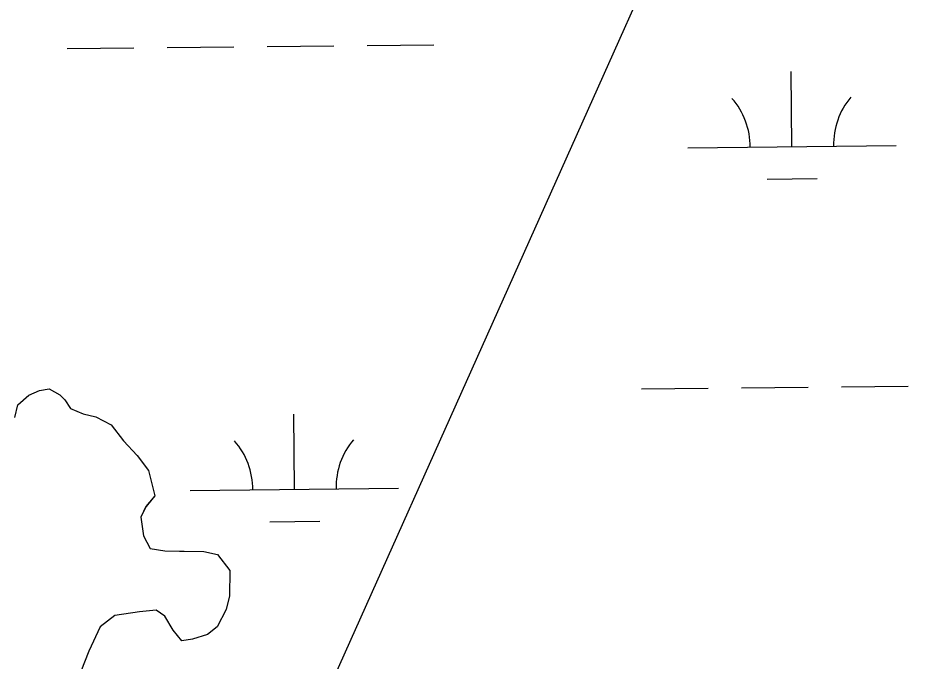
# Model space of a CAD drawing. Extents: x 3734862 to 3772949, y 391520 to 417239.
# Drawn here: x 3747855.1 to 3748282.5, y 412004.8 to 412313.6 of the extents above; entities that cross this region are included whole.
import ezdxf

# ---------------------------------------------------------------- set-up
doc = ezdxf.new("R2010")
doc.units = 0
doc.layers.add('V-TOPO-SHOR', color=7, linetype='Continuous')
doc.layers.add('V-WETL-SWMP', color=7, linetype='Continuous')

msp = doc.modelspace()

# ---------------------------------------------------------------- linework, layer by layer
at = {"layer": 'V-TOPO-SHOR'}
for points in [[(3748199.4, 412427.45), (3747991.78, 411963.36), (3748065.05, 411926.72), (3748040.63, 411841.23), (3748162.76, 411767.95)], [(3747853.64, 412121.77), (3747855.15, 412127.84), (3747860.38, 412132.44), (3747865.57, 412134.7)], [(3747865.57, 412134.7), (3747870.27, 412135.56), (3747875.38, 412132.66), (3747877.68, 412130.28), (3747880.42, 412126.02), (3747886.48, 412123.58), (3747892.54, 412122.07), (3747899.98, 412118.21), (3747905.95, 412110.61), (3747912.39, 412103.48), (3747917.9, 412096.36), (3747920.98, 412084.12), (3747916.68, 412079.04), (3747914.25, 412073.92), (3747915.51, 412065), (3747918.69, 412058.86), (3747925.7, 412057.8), (3747932.73, 412057.69), (3747944.44, 412057.5), (3747950.98, 412055.98), (3747956.94, 412048.39), (3747956.75, 412036.21), (3747955.23, 412029.67), (3747950.88, 412021.31), (3747946.13, 412017.64), (3747939.07, 412015.41), (3747933.9, 412014.56), (3747929.77, 412019.78), (3747925.66, 412026.41), (3747921.49, 412029.29), (3747913.51, 412028.48), (3747901.77, 412026.8), (3747894.65, 412021.29), (3747889.3, 412009.66), (3747885.39, 411999.89)]]:
    msp.add_lwpolyline(points, dxfattribs=at)
at = {"layer": 'V-WETL-SWMP'}
for p, q in [((3747878.86, 412298.78), (3747910.86, 412299.12)), ((3747926.86, 412299.28), (3747958.86, 412299.62)), ((3747974.86, 412299.79), (3748006.85, 412300.13)), ((3748022.85, 412300.3), (3748054.85, 412300.64)), ((3748226.69, 412251.71), (3748226.31, 412287.71)), ((3748176.7, 412251.18), (3748276.69, 412252.24)), ((3748214.86, 412236.15), (3748238.86, 412236.4)), ((3747860.38, 412132.43), (3747865.57, 412134.69)), ((3747865.57, 412134.69), (3747870.27, 412135.55)), ((3747870.27, 412135.55), (3747875.38, 412132.66)), ((3748154.51, 412135.51), (3748186.51, 412135.85)), ((3748202.51, 412136.02), (3748234.51, 412136.35)), ((3748250.51, 412136.52), (3748282.5, 412136.86)), ((3747855.15, 412127.83), (3747860.38, 412132.43)), ((3747875.38, 412132.66), (3747877.68, 412130.28)), ((3747877.68, 412130.28), (3747880.42, 412126.01)), ((3747853.64, 412121.77), (3747855.15, 412127.83)), ((3747880.42, 412126.01), (3747886.47, 412123.57)), ((3747886.47, 412123.57), (3747892.54, 412122.07)), ((3747892.54, 412122.07), (3747899.98, 412118.2)), ((3747987.95, 412087.32), (3747987.57, 412123.32)), ((3747899.98, 412118.2), (3747905.94, 412110.6)), ((3747905.94, 412110.6), (3747912.39, 412103.47)), ((3747912.39, 412103.47), (3747917.89, 412096.35)), ((3747917.89, 412096.35), (3747920.97, 412084.12)), ((3747937.95, 412086.79), (3748037.94, 412087.85)), ((3747920.97, 412084.12), (3747916.67, 412079.03)), ((3747916.67, 412079.03), (3747914.25, 412073.92)), ((3747914.25, 412073.92), (3747915.51, 412065)), ((3747976.11, 412071.76), (3748000.11, 412072.01)), ((3747915.51, 412065), (3747918.69, 412058.85)), ((3747918.69, 412058.85), (3747925.7, 412057.8)), ((3747925.7, 412057.8), (3747944.44, 412057.49)), ((3747944.44, 412057.49), (3747950.97, 412055.98)), ((3747950.97, 412055.98), (3747956.94, 412048.39)), ((3747956.94, 412048.39), (3747956.74, 412036.21)), ((3747956.74, 412036.21), (3747955.23, 412029.67)), ((3747913.51, 412028.48), (3747901.76, 412026.8)), ((3747921.49, 412029.28), (3747913.51, 412028.48)), ((3747925.66, 412026.41), (3747921.49, 412029.28)), ((3747955.23, 412029.67), (3747950.88, 412021.31)), ((3747901.76, 412026.8), (3747894.65, 412021.29)), ((3747929.77, 412019.78), (3747925.66, 412026.41)), ((3747894.65, 412021.29), (3747889.3, 412009.66)), ((3747933.9, 412014.56), (3747929.77, 412019.78)), ((3747950.88, 412021.31), (3747946.13, 412017.64)), ((3747939.07, 412015.41), (3747933.9, 412014.56)), ((3747946.13, 412017.64), (3747939.07, 412015.41)), ((3747889.3, 412009.66), (3747885.39, 411999.89))]:
    msp.add_line(p, q, dxfattribs=at)
for centre, start, end in [((3748281.93, 412252.77), 139.8333, 181.377), ((3748171.45, 412251.6), 359.8334, 41.377), ((3747932.7, 412087.21), 359.8334, 41.377), ((3748043.18, 412088.38), 139.8333, 181.377)]:
    msp.add_arc(centre, 35.25, start, end, dxfattribs=at)

doc.saveas('drawing.dxf')
